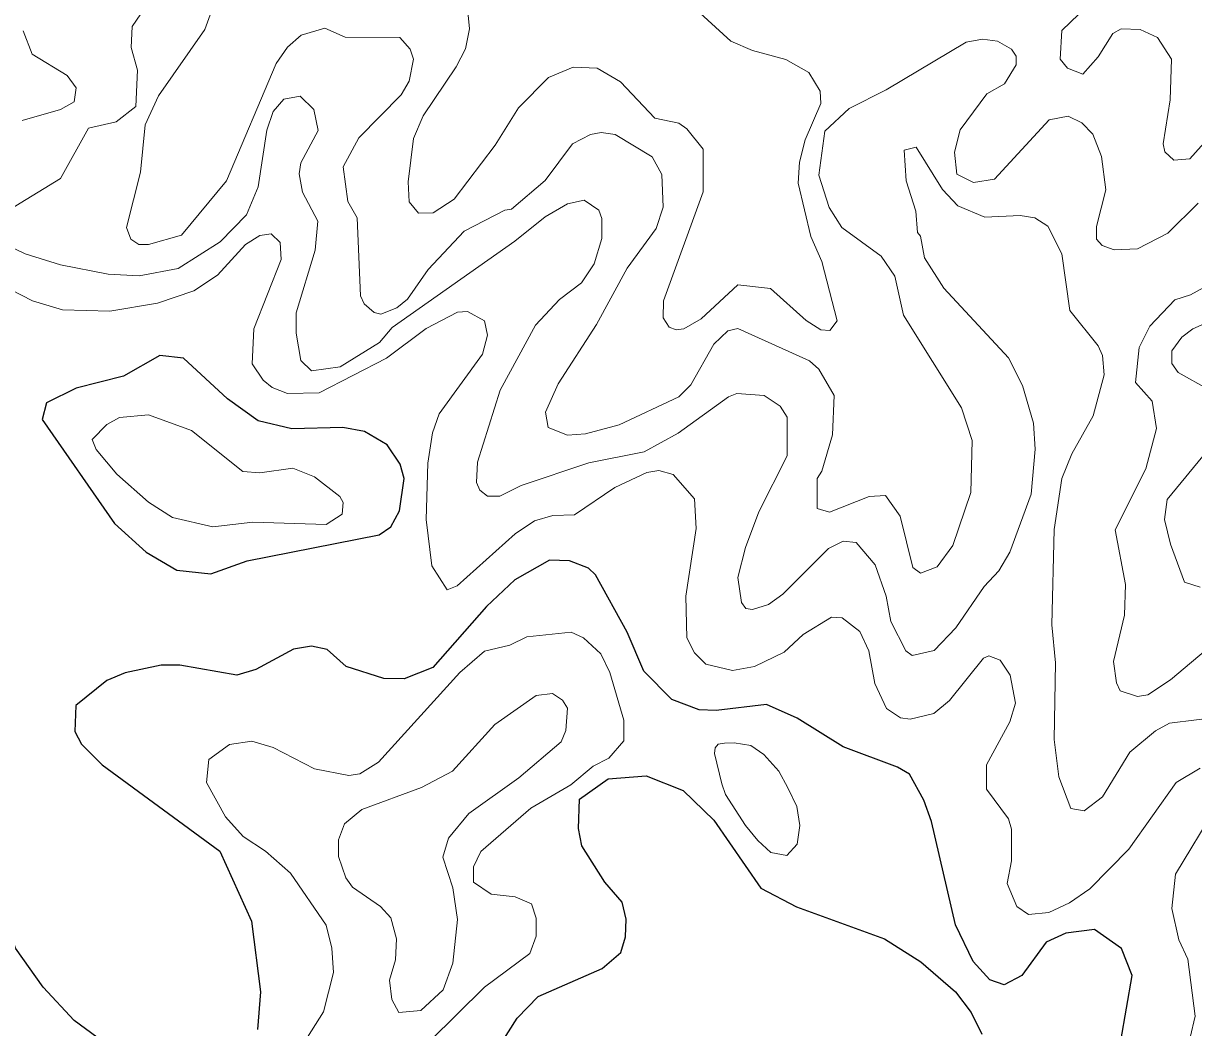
# Model space of a CAD drawing. Extents: x 763.2 to 816.8, y 7896.5 to 7952.7.
# Drawn here: x 784.355 to 786.806, y 7948.143 to 7950.247 of the extents above; entities that cross this region are included whole.
import ezdxf

# ---------------------------------------------------------------- set-up
doc = ezdxf.new("R2010")
doc.units = 0
doc.header["$LTSCALE"] = 0.064
doc.layers.add('1', color=7, linetype='Continuous', lineweight=25)
doc.layers.add('2', color=7, linetype='Continuous', lineweight=13)

msp = doc.modelspace()

# ---------------------------------------------------------------- linework, layer by layer
at = {"layer": '1'}
msp.add_lwpolyline([(785.1001, 7949.1755), (785.1248, 7949.1925), (785.1428, 7949.2256), (785.1526, 7949.2937), (785.1442, 7949.3231), (785.1168, 7949.3637), (785.0694, 7949.3919), (785.0238, 7949.4005), (784.9168, 7949.3972), (784.8467, 7949.4142), (784.7827, 7949.4602), (784.6905, 7949.5456), (784.6409, 7949.5513), (784.5643, 7949.5074), (784.4657, 7949.4827), (784.4031, 7949.452), (784.3943, 7949.4173), (784.5458, 7949.1991), (784.6119, 7949.1393), (784.6764, 7949.1012), (784.7475, 7949.0934), (784.8233, 7949.1208)], close=True, dxfattribs=at)
for points in [[(786.6535, 7948.1154), (786.6773, 7948.2524), (786.6549, 7948.3087), (786.5982, 7948.3486), (786.5382, 7948.3409), (786.4973, 7948.3222), (786.4462, 7948.2525), (786.4088, 7948.2329), (786.3792, 7948.2433), (786.3442, 7948.282), (786.307, 7948.3586), (786.257, 7948.5752), (786.2406, 7948.6199), (786.2108, 7948.674), (786.1857, 7948.6891), (786.072, 7948.7313), (785.9753, 7948.7911), (785.9115, 7948.8198), (785.806, 7948.8073), (785.7705, 7948.8088), (785.7132, 7948.8304), (785.6542, 7948.8897), (785.6193, 7948.9716), (785.5534, 7949.0916), (785.5388, 7949.1054), (785.4986, 7949.1208), (785.4571, 7949.1221), (785.3842, 7949.081), (785.3247, 7949.0252), (785.2127, 7948.8977), (785.1523, 7948.8738), (785.1099, 7948.8748), (785.0311, 7948.8994), (784.9914, 7948.9352), (784.9581, 7948.942), (784.9207, 7948.9359), (784.842, 7948.8936), (784.8018, 7948.8815), (784.6826, 7948.9025), (784.6432, 7948.9025), (784.5677, 7948.8861), (784.5299, 7948.8703), (784.4646, 7948.8181), (784.4626, 7948.7636), (784.4768, 7948.7369), (784.5196, 7948.6933), (784.7663, 7948.513), (784.8323, 7948.3661), (784.8517, 7948.2182), (784.8451, 7948.1393)], [(785.3443, 7948.0922), (785.3894, 7948.163), (785.4332, 7948.2085), (785.5673, 7948.2668), (785.6063, 7948.3004), (785.6159, 7948.3332), (785.6176, 7948.3702), (785.6091, 7948.4059), (785.5729, 7948.448), (785.5245, 7948.5239), (785.5175, 7948.56), (785.5198, 7948.6218), (785.58, 7948.6641), (785.6595, 7948.6705), (785.737, 7948.6399), (785.8008, 7948.578), (785.8996, 7948.4355), (785.9744, 7948.3964), (786.1584, 7948.329), (786.2347, 7948.2809), (786.307, 7948.2183), (786.3403, 7948.1752), (786.3624, 7948.1293)], [(784.5695, 7948.0788), (784.4611, 7948.1578), (784.3962, 7948.2278), (784.3385, 7948.3093), (784.3148, 7948.3825), (784.3115, 7948.4918), (784.2984, 7948.5462), (784.2719, 7948.5717), (784.2197, 7948.6031), (784.1042, 7948.6033), (784.0223, 7948.5788), (783.9069, 7948.5147), (783.832, 7948.4626), (783.7825, 7948.4068), (783.7656, 7948.3668), (783.756, 7948.298), (783.8019, 7948.247)]]:
    msp.add_lwpolyline(points, dxfattribs=at)
at = {"layer": '2'}
for points in [[(786.576, 7950.4441), (786.5889, 7950.381), (786.5856, 7950.3233), (786.5655, 7950.2663), (786.5301, 7950.2319), (786.5266, 7950.1714), (786.5417, 7950.1526), (786.5738, 7950.1402), (786.6061, 7950.1766), (786.6369, 7950.2252), (786.6538, 7950.2353), (786.6941, 7950.2336), (786.7302, 7950.217), (786.7598, 7950.1714), (786.7566, 7950.0865), (786.7422, 7949.9947), (786.7457, 7949.9777), (786.7646, 7949.9599), (786.7981, 7949.9627), (786.8515, 7950.0229)], [(786.0173, 7949.2306), (786.0171, 7949.2937), (786.0275, 7949.3085), (786.0497, 7949.3851), (786.053, 7949.4672), (786.0211, 7949.5225), (786.0013, 7949.5397), (785.8515, 7949.6076), (785.8301, 7949.6029), (785.8013, 7949.575), (785.7531, 7949.4898), (785.7277, 7949.4648), (785.603, 7949.4055), (785.5324, 7949.3871), (785.4947, 7949.3843), (785.4542, 7949.4002), (785.4485, 7949.4323), (785.4752, 7949.4919), (785.5552, 7949.6159), (785.6194, 7949.7341), (785.6802, 7949.8168), (785.6948, 7949.8617), (785.6918, 7949.9299), (785.6716, 7949.9674), (785.5943, 7950.0137), (785.565, 7950.0183), (785.543, 7950.0141), (785.5051, 7949.9941), (785.4479, 7949.9177), (785.3774, 7949.8577), (785.3633, 7949.8556), (785.2781, 7949.8116), (785.2025, 7949.7313), (785.1597, 7949.669), (785.1368, 7949.6508), (785.1033, 7949.6374), (785.0899, 7949.6409), (785.0685, 7949.6591), (785.0607, 7949.676), (785.054, 7949.8395), (785.0341, 7949.8737), (785.0245, 7949.946), (785.0574, 7950.007), (785.1461, 7950.0972), (785.1627, 7950.126), (785.1719, 7950.1718), (785.1653, 7950.1925), (785.1435, 7950.2173), (785.0286, 7950.2178), (784.9863, 7950.2369), (784.9369, 7950.2223), (784.908, 7950.1972), (784.8845, 7950.1624), (784.7803, 7949.9169), (784.6857, 7949.8031), (784.6169, 7949.7835), (784.5968, 7949.7837), (784.5796, 7949.7946), (784.5709, 7949.8191), (784.6003, 7949.9347), (784.6097, 7950.0344), (784.6379, 7950.095), (784.7351, 7950.2338), (784.7677, 7950.3244)], [(785.2842, 7950.2846), (785.2889, 7950.2355), (785.2806, 7950.1937), (785.2615, 7950.1555), (785.1922, 7950.053), (785.172, 7950.0055), (785.161, 7949.9149), (785.1626, 7949.873), (785.1826, 7949.8494), (785.2128, 7949.8502), (785.2572, 7949.8783), (785.3428, 7949.9917), (785.392, 7950.0696), (785.4545, 7950.133), (785.5061, 7950.1547), (785.5569, 7950.1531), (785.6054, 7950.1241), (785.6773, 7950.0485), (785.7274, 7950.0378), (785.7445, 7950.0259), (785.7788, 7949.9832), (785.7784, 7949.8938), (785.6954, 7949.6658), (785.6952, 7949.6297), (785.7077, 7949.6102), (785.7219, 7949.6045), (785.7385, 7949.6066), (785.7745, 7949.6278), (785.8514, 7949.6991), (785.9195, 7949.6915), (785.9942, 7949.6241), (786.0254, 7949.6046), (786.044, 7949.6033), (786.0591, 7949.6234), (786.0271, 7949.7478), (786.004, 7949.8), (785.9777, 7949.9123), (785.9807, 7949.9562), (785.9923, 7950.003), (786.0253, 7950.0791), (786.0239, 7950.1044), (785.9999, 7950.1441), (785.952, 7950.171), (785.8817, 7950.1896), (785.8365, 7950.2095), (785.7722, 7950.2682)], [(784.6012, 7950.2669), (784.5826, 7950.2401), (784.5808, 7950.1965), (784.5936, 7950.149), (784.5901, 7950.0726), (784.5491, 7950.0407), (784.4909, 7950.0273), (784.4324, 7949.9219), (784.3264, 7949.8566)], [(784.3521, 7950.0436), (784.4328, 7950.0663), (784.461, 7950.0824), (784.4656, 7950.1114), (784.4469, 7950.1374), (784.3734, 7950.1821), (784.3546, 7950.2313)], [(786.8157, 7949.8701), (786.7522, 7949.807), (786.6884, 7949.7742), (786.6392, 7949.7726), (786.6141, 7949.7811), (786.6026, 7949.7944), (786.6022, 7949.8213), (786.6218, 7949.8978), (786.6133, 7949.9682), (786.5948, 7950.0143), (786.5715, 7950.0382), (786.5428, 7950.0526), (786.5036, 7950.0445), (786.3886, 7949.9203), (786.3448, 7949.9133), (786.3102, 7949.9312), (786.3048, 7949.9767), (786.3166, 7950.0239), (786.3726, 7950.0988), (786.4095, 7950.1204), (786.4339, 7950.16), (786.4342, 7950.1782), (786.4243, 7950.1924), (786.3948, 7950.2092), (786.364, 7950.2139), (786.3294, 7950.2074), (786.1617, 7950.1073), (786.0841, 7950.0685), (786.0337, 7950.0212), (786.0206, 7949.9289), (786.0424, 7949.861), (786.069, 7949.8188), (786.1512, 7949.7589), (786.1799, 7949.7169), (786.198, 7949.6358), (786.3195, 7949.4416), (786.3423, 7949.3733), (786.3391, 7949.2642), (786.3016, 7949.1531), (786.2685, 7949.1081), (786.2336, 7949.0951), (786.2176, 7949.1071)], [(784.3169, 7949.7843), (784.3588, 7949.7638), (784.4328, 7949.7408), (784.5321, 7949.7211), (784.5975, 7949.7178), (784.6787, 7949.7331), (784.7669, 7949.7892), (784.8219, 7949.8454), (784.8467, 7949.9045), (784.8649, 7950.0228), (784.878, 7950.0622), (784.9006, 7950.0879), (784.9347, 7950.094), (784.9633, 7950.0665), (784.9722, 7950.0225), (784.9359, 7949.9544), (784.9324, 7949.9316), (784.9393, 7949.8934), (784.9716, 7949.8321), (784.9657, 7949.772), (784.9262, 7949.6402), (784.9259, 7949.598), (784.9359, 7949.5404), (784.958, 7949.5191), (785.0187, 7949.5272), (785.1006, 7949.5786), (785.1276, 7949.61), (785.3841, 7949.7902), (785.4474, 7949.8413), (785.4946, 7949.8689), (785.5291, 7949.8763)], [(785.5238, 7949.7032), (785.478, 7949.6684), (785.4277, 7949.6146), (785.3534, 7949.4787), (785.3059, 7949.3274), (785.3039, 7949.2853), (785.311, 7949.2692), (785.3272, 7949.2566), (785.3528, 7949.2562), (785.3976, 7949.2787), (785.5392, 7949.326), (785.6549, 7949.3496), (785.7266, 7949.3887), (785.8314, 7949.4645), (785.8493, 7949.4712), (785.9064, 7949.4674), (785.9396, 7949.4449), (785.9545, 7949.4218), (785.9546, 7949.3407), (785.8949, 7949.2234), (785.867, 7949.1492), (785.8512, 7949.0859), (785.8586, 7949.0338), (785.8683, 7949.021), (785.8817, 7949.0193), (785.9158, 7949.0295), (785.9453, 7949.0509), (786.0413, 7949.1467), (786.0717, 7949.1618), (786.0988, 7949.1594), (786.1388, 7949.1123), (786.1618, 7949.0466), (786.1718, 7948.9937), (786.2033, 7948.9326), (786.2167, 7948.9225), (786.2628, 7948.933), (786.3076, 7948.9809), (786.3672, 7949.0669), (786.3982, 7949.0999), (786.4211, 7949.1392), (786.4656, 7949.2609), (786.474, 7949.3545), (786.4705, 7949.4094), (786.4474, 7949.4882), (786.4184, 7949.5462), (786.2829, 7949.692), (786.2424, 7949.7557), (786.2339, 7949.8008), (786.2274, 7949.8089), (786.2238, 7949.8532), (786.204, 7949.9172), (786.1993, 7949.9814), (786.2251, 7949.9871), (786.2801, 7949.8985), (786.3118, 7949.8645), (786.3688, 7949.841), (786.4425, 7949.8441), (786.4733, 7949.8395), (786.5009, 7949.8219), (786.5297, 7949.7637), (786.5464, 7949.6456), (786.6061, 7949.5711), (786.6149, 7949.5508), (786.6183, 7949.5108), (786.5953, 7949.4246), (786.5505, 7949.3451), (786.5301, 7949.2932), (786.5135, 7949.1867), (786.5087, 7948.9871), (786.5166, 7948.9074), (786.5135, 7948.7467), (786.5236, 7948.6686), (786.5484, 7948.6021), (786.5768, 7948.5974), (786.6153, 7948.6265), (786.6724, 7948.72), (786.726, 7948.7648), (786.7556, 7948.7806), (786.8685, 7948.7952)], [(785.5291, 7949.8763), (785.5604, 7949.8554), (785.5664, 7949.8381), (785.5666, 7949.796), (785.5504, 7949.7431), (785.5238, 7949.7032)], [(785.4635, 7949.2162), (785.4254, 7949.2048), (785.3849, 7949.1776), (785.2636, 7949.0689), (785.2426, 7949.0604), (785.2102, 7949.1106), (785.1988, 7949.2075), (785.2023, 7949.3256), (785.2119, 7949.389), (785.2255, 7949.4289), (785.3168, 7949.5535), (785.3266, 7949.5935), (785.3204, 7949.6233), (785.2848, 7949.6433), (785.264, 7949.6418), (785.1988, 7949.6076), (785.1152, 7949.5455), (784.9747, 7949.4731), (784.9077, 7949.4712), (784.8761, 7949.484), (784.8571, 7949.4996), (784.834, 7949.5334), (784.8374, 7949.6067), (784.8948, 7949.7519), (784.893, 7949.7874), (784.8738, 7949.806), (784.8499, 7949.8027), (784.8202, 7949.7838), (784.7615, 7949.7194), (784.7116, 7949.6862), (784.6356, 7949.6608), (784.5362, 7949.6438), (784.4368, 7949.647), (784.3738, 7949.6652), (784.3027, 7949.7021)], [(786.876, 7948.9712), (786.7572, 7948.8718), (786.7101, 7948.8403), (786.6883, 7948.837), (786.6521, 7948.8484), (786.6443, 7948.8651), (786.6384, 7948.9103), (786.6611, 7949.0071), (786.663, 7949.0713), (786.6418, 7949.1861), (786.7056, 7949.3136), (786.7285, 7949.3982), (786.7191, 7949.4552), (786.6841, 7949.4946), (786.6919, 7949.5675), (786.7144, 7949.6125), (786.7669, 7949.6679), (786.7992, 7949.6784), (786.8831, 7949.7244)], [(786.9138, 7949.6549), (786.8046, 7949.6067), (786.7811, 7949.5892), (786.7601, 7949.5607), (786.7601, 7949.5345), (786.7736, 7949.5153), (786.8385, 7949.4791)], [(786.8347, 7949.3517), (786.7504, 7949.2492), (786.7452, 7949.2073), (786.7572, 7949.1561), (786.7869, 7949.0766), (786.8198, 7949.066)], [(785.7161, 7949.3018), (785.6857, 7949.31), (785.6604, 7949.3061), (785.5938, 7949.2743), (785.509, 7949.2172), (785.4635, 7949.2162)], [(786.8194, 7948.687), (786.7694, 7948.6567), (786.6702, 7948.5168), (786.5885, 7948.4337), (786.5457, 7948.4043), (786.5027, 7948.3842), (786.4599, 7948.38), (786.4353, 7948.3971), (786.4151, 7948.445), (786.4246, 7948.4924), (786.4246, 7948.5592), (786.4184, 7948.5803), (786.3722, 7948.6426), (786.3724, 7948.6936), (786.4211, 7948.7836), (786.4327, 7948.8231), (786.4219, 7948.8814), (786.401, 7948.9128), (786.3768, 7948.922), (786.3655, 7948.917), (786.2947, 7948.8287), (786.2621, 7948.8013), (786.2125, 7948.7892), (786.1923, 7948.792), (786.1627, 7948.8118), (786.1383, 7948.8642), (786.1253, 7948.9321), (786.107, 7948.9727), (786.0698, 7949.0012), (786.0477, 7949.0028), (785.9879, 7948.9667), (785.9484, 7948.9298), (785.8863, 7948.8996), (785.8403, 7948.8911), (785.7845, 7948.9043), (785.7606, 7948.9279), (785.7445, 7948.9594), (785.7423, 7949.0467), (785.764, 7949.1886), (785.7602, 7949.2511), (785.7161, 7949.3018)], [(786.2176, 7949.1071), (786.1912, 7949.2148), (786.1602, 7949.2575), (786.1262, 7949.256), (786.0435, 7949.2232), (786.0173, 7949.2306)], [(785.0908, 7948.0008), (785.3209, 7948.2277), (785.4155, 7948.2984), (785.4287, 7948.3347), (785.4287, 7948.3727), (785.4191, 7948.4023), (785.3849, 7948.4171), (785.3348, 7948.4226), (785.2974, 7948.4481), (785.2975, 7948.48), (785.3131, 7948.5122), (785.4177, 7948.6026), (785.5016, 7948.6516), (785.548, 7948.6905), (785.5808, 7948.7078), (785.6126, 7948.7438), (785.6126, 7948.7873), (785.583, 7948.8868), (785.5646, 7948.9261), (785.5279, 7948.9595), (785.5021, 7948.9716), (785.4091, 7948.9616), (785.3736, 7948.9441), (785.3204, 7948.9319), (785.2687, 7948.8871), (785.0989, 7948.6994), (785.0595, 7948.6749), (785.0367, 7948.6711), (784.9648, 7948.6852), (784.8782, 7948.7299), (784.8331, 7948.7431), (784.7868, 7948.7365), (784.7434, 7948.7045), (784.7387, 7948.6568), (784.7783, 7948.5845), (784.8152, 7948.5433), (784.8617, 7948.5131), (784.9143, 7948.467), (784.9891, 7948.3581), (785.001, 7948.3098), (785.0046, 7948.259), (784.9832, 7948.1764), (784.9501, 7948.1231)], [(786.7988, 7948.1223), (786.8092, 7948.1671), (786.7935, 7948.2863), (786.7749, 7948.3274), (786.7604, 7948.3926), (786.7681, 7948.4647), (786.8521, 7948.6042)]]:
    msp.add_lwpolyline(points, dxfattribs=at)
for points in [[(784.9888, 7949.1968), (785.0225, 7949.2187), (785.0244, 7949.2434), (785.0176, 7949.2556), (784.9647, 7949.2972), (784.9193, 7949.3149), (784.8503, 7949.3053), (784.8148, 7949.3084), (784.7072, 7949.3939), (784.6169, 7949.4267), (784.5564, 7949.4212), (784.5294, 7949.4067), (784.4987, 7949.3753), (784.5076, 7949.354), (784.5507, 7949.3026), (784.6172, 7949.2438), (784.6669, 7949.2114), (784.7517, 7949.1919), (784.8356, 7949.2016)], [(785.1888, 7948.6464), (785.2539, 7948.6805), (785.3426, 7948.7784), (785.4292, 7948.8386), (785.463, 7948.8432), (785.484, 7948.829), (785.4945, 7948.8125), (785.4912, 7948.7655), (785.4811, 7948.7418), (785.3926, 7948.6663), (785.2875, 7948.5919), (785.2452, 7948.5398), (785.2333, 7948.5003), (785.2544, 7948.4358), (785.2644, 7948.3695), (785.2544, 7948.2783), (785.2342, 7948.2221), (785.1874, 7948.1793), (785.1409, 7948.1751), (785.1267, 7948.2019), (785.1215, 7948.2424), (785.1345, 7948.2854), (785.1363, 7948.3295), (785.1244, 7948.3733), (785.1025, 7948.3971), (785.0443, 7948.4375), (785.0305, 7948.4568), (785.0147, 7948.5019), (785.0148, 7948.5368), (785.0276, 7948.5698), (785.0636, 7948.6)], [(785.9368, 7948.6801), (785.906, 7948.7155), (785.8787, 7948.734), (785.8436, 7948.7398), (785.8234, 7948.7391), (785.8099, 7948.7366), (785.8038, 7948.729), (785.8027, 7948.7176), (785.8179, 7948.6535), (785.8256, 7948.6317), (785.8675, 7948.5665), (785.8929, 7948.535), (785.9204, 7948.5103), (785.954, 7948.5037), (785.9757, 7948.5274), (785.9808, 7948.5665), (785.9747, 7948.6067), (785.9557, 7948.6455)]]:
    msp.add_lwpolyline(points, close=True, dxfattribs=at)

doc.saveas('drawing.dxf')
